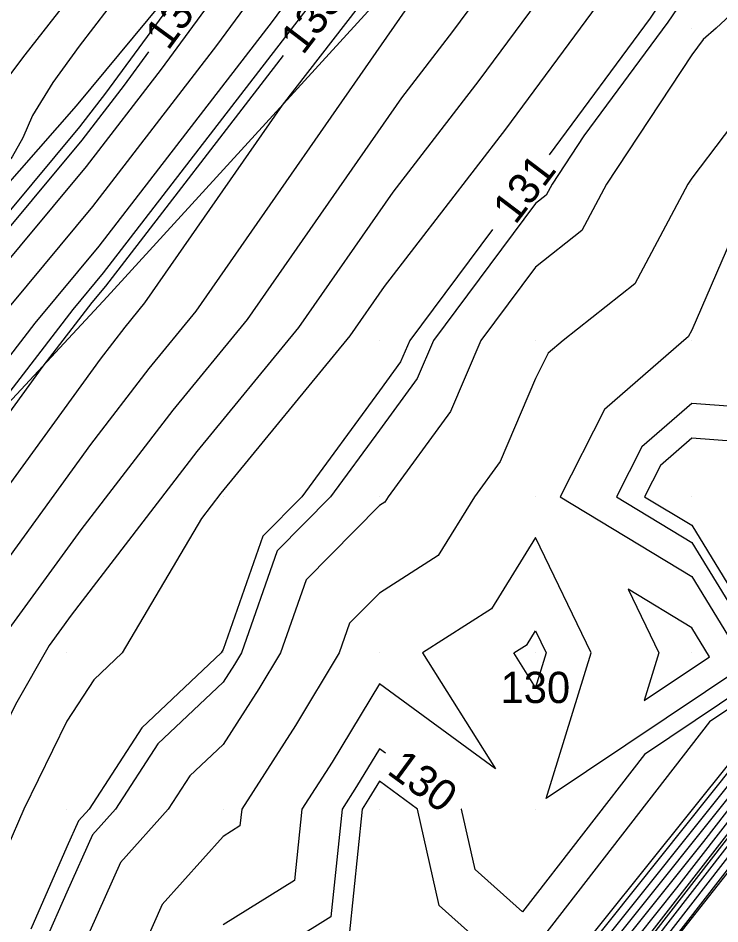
# Model space of a CAD drawing. Extents: x 2354170 to 2357230, y 866100 to 868290.
# Drawn here: x 2355486.9 to 2355531.8, y 866402.7 to 866460.6 of the extents above; entities that cross this region are included whole.
import ezdxf

# ---------------------------------------------------------------- set-up
doc = ezdxf.new("R2010")
doc.units = 0
for name, color, linetype in [('Default', 7, 'Continuous'), ('DTM Contours Major', 7, 'Continuous'), ('DTM Contours Major Text', 7, 'Continuous'), ('DTM Contours Minor', 7, 'Continuous'), ('DTM Contours Minor Text', 7, 'Continuous'), ('Exist DTM Breakline', 7, 'Continuous'), ('Exist DTM QL2 LIDAR Elevation Point', 7, 'Continuous'), ('Exist DTM Ridgeline', 7, 'Continuous'), ('Exist DTM Scan Elevation Point', 7, 'Continuous'), ('Exist Roads EOP', 7, 'Continuous'), ('PH Exist DTM Breakline', 7, 'Continuous')]:
    doc.layers.add(name, color=color, linetype=linetype)

msp = doc.modelspace()

# ---------------------------------------------------------------- linework, layer by layer
at = {"layer": 'Default'}
for points in [[(2355585.196, 866527.618), (2355578.632, 866520.933), (2355569.677, 866513.119), (2355565.098, 866508.971), (2355560.472, 866500.499), (2355560.204, 866500.005), (2355560.122, 866499.861), (2355559.978, 866499.692), (2355551.287, 866490.005), (2355550.673, 866489.31), (2355549.978, 866488.504), (2355544.313, 866480.815), (2355538.161, 866472.233), (2355529.871, 866464.449), (2355527.314, 866460.649), (2355520.84, 866451.883)], [(2355535.65, 866489.085), (2355531.193, 866483.552), (2355530.621, 866482.775), (2355530.128, 866482.088), (2355529.464, 866481.464), (2355517.118, 866463.115), (2355514.657, 866459.782), (2355511.396, 866455.549), (2355501.525, 866441.358), (2355496.757, 866435.549), (2355490.866, 866427.881), (2355486.268, 866421.543), (2355479.889, 866410.405), (2355479.666, 866409.967), (2355478.754, 866408.781), (2355477.968, 866407.565)], [(2355580.982, 866472.173), (2355575.164, 866464.896), (2355570.493, 866458.894), (2355556.52, 866441.411), (2355551.484, 866434.932), (2355537.889, 866417.918), (2355532.455, 866410.917), (2355519.272, 866394.415), (2355518.826, 866393.839)], [(2355504.868, 866469.461), (2355496.006, 866457.366), (2355491.199, 866451.135), (2355480.62, 866438.44), (2355475.072, 866431.227), (2355473.198, 866427.83), (2355472.271, 866427.088), (2355470.894, 866425.156), (2355469.458, 866423.234), (2355464.845, 866415.408), (2355460.949, 866407.778), (2355459.044, 866405.299), (2355456.726, 866401.875), (2355450.231, 866390.794)], [(2355506.478, 866468.329), (2355499.563, 866458.891), (2355491.612, 866448.584), (2355484.269, 866439.772), (2355475.741, 866428.685), (2355474.709, 866426.815), (2355474.199, 866426.407), (2355473.442, 866425.343), (2355472.651, 866424.286), (2355470.113, 866419.979), (2355464.069, 866408.143), (2355461.114, 866404.296), (2355457.518, 866398.985), (2355452.604, 866390.601), (2355447.259, 866383.244)], [(2355539.978, 866467.851), (2355531.536, 866460.004), (2355530.714, 866459.268), (2355529.978, 866458.295), (2355524.509, 866450.004), (2355522.937, 866447.044), (2355519.977, 866444.709), (2355516.468, 866440.004), (2355514.528, 866435.453), (2355510.54, 866430.004), (2355510.326, 866429.655), (2355509.977, 866429.433), (2355505.292, 866424.689), (2355503.654, 866420.004), (2355502.273, 866417.708), (2355499.977, 866414.142), (2355497.849, 866412.132), (2355496.469, 866410.004), (2355493.401, 866406.58), (2355490.465, 866400.004)], [(2355500.615, 866466.986), (2355492.449, 866455.841), (2355490.786, 866453.686), (2355476.971, 866437.107), (2355474.404, 866433.769), (2355471.686, 866428.844), (2355470.342, 866427.769), (2355468.347, 866424.968), (2355466.265, 866422.182), (2355459.578, 866410.836), (2355457.83, 866407.413), (2355456.975, 866406.301), (2355455.935, 866404.765), (2355447.859, 866390.986), (2355444.567, 866386.455), (2355443.233, 866385.827), (2355443.188, 866385.749)], [(2355508.087, 866467.196), (2355503.12, 866460.416), (2355492.024, 866446.033), (2355487.918, 866441.105), (2355476.41, 866426.142), (2355476.221, 866425.8), (2355476.128, 866425.726), (2355475.989, 866425.531), (2355475.845, 866425.338), (2355475.381, 866424.55), (2355467.188, 866408.508), (2355463.183, 866403.294), (2355458.309, 866396.095), (2355454.976, 866390.409), (2355448.606, 866381.639)], [(2355510.234, 866463.466), (2355503.75, 866455.061), (2355494.951, 866442.411), (2355493.675, 866440.856), (2355492.097, 866438.803), (2355481.126, 866423.678), (2355478.125, 866418.438), (2355473.427, 866409.238), (2355467.321, 866401.29), (2355459.891, 866390.315), (2355459.721, 866390.024), (2355458.988, 866389.015), (2355454.327, 866380.003), (2355452.466, 866377.514), (2355449.977, 866375.303), (2355447.154, 866370.003), (2355445.493, 866364.487), (2355442.024, 866360.003), (2355441.35, 866358.63), (2355439.976, 866356.175), (2355436.772, 866350.003), (2355434.755, 866345.224), (2355430.852, 866340.003)], [(2355520.517, 866462.293), (2355516.356, 866456.659), (2355510.844, 866449.505), (2355504.811, 866440.832), (2355498.298, 866432.896), (2355490.25, 866422.42), (2355488.84, 866420.476), (2355486.682, 866416.708), (2355483.412, 866410.004), (2355482.362, 866407.619), (2355479.977, 866403.98), (2355477.406, 866400.004)], [(2355511.947, 866461.594), (2355498.238, 866441.885), (2355495.216, 866438.202), (2355491.481, 866433.342), (2355483.697, 866422.61), (2355479.007, 866414.421), (2355476.546, 866409.602), (2355469.391, 866400.287), (2355467.567, 866397.594), (2355463.989, 866390.003), (2355462.576, 866387.404), (2355459.977, 866382.356), (2355458.76, 866380.003), (2355455.003, 866374.977), (2355449.977, 866370.513), (2355449.705, 866370.003), (2355447.453, 866362.526), (2355445.501, 866360.003), (2355443.682, 866356.298), (2355440.159, 866350.003), (2355440.115, 866349.865), (2355439.976, 866349.601), (2355437.127, 866342.852), (2355434.997, 866340.003)], [(2355523.915, 866461.471), (2355518.055, 866453.536), (2355510.293, 866443.46), (2355508.098, 866440.305), (2355499.839, 866430.242), (2355498.589, 866428.616), (2355493.51, 866420.004), (2355491.693, 866418.288), (2355489.977, 866415.642), (2355487.227, 866410.004), (2355485.012, 866404.969), (2355481.757, 866400.004)], [(2355492.596, 866461.242), (2355490.761, 866458.849), (2355489.076, 866456.516), (2355487.767, 866454.416), (2355487.163, 866452.976), (2355486.47, 866451.772), (2355474.121, 866436.814), (2355473.744, 866436.266), (2355473.397, 866435.783), (2355473.302, 866435.525), (2355470.175, 866429.859), (2355468.414, 866428.45), (2355465.8, 866424.78), (2355463.072, 866421.13), (2355455.708, 866408.637), (2355455.283, 866407.991), (2355454.9, 866407.43), (2355454.538, 866406.876), (2355454.249, 866406.38), (2355453.999, 866405.956), (2355454.12, 866405.909), (2355445.486, 866391.179)], [(2355503.821, 866458.239), (2355492.437, 866443.482), (2355491.567, 866442.438), (2355488.436, 866438.367), (2355478.555, 866424.745), (2355477.244, 866422.455), (2355470.307, 866408.873), (2355465.252, 866402.292), (2355459.1, 866393.205), (2355457.349, 866390.217), (2355449.952, 866380.033), (2355449.945, 866380.03), (2355449.938, 866380.016), (2355449.875, 866379.902), (2355447.678, 866375.777)], [(2355534.12, 866455.861), (2355529.978, 866450.39), (2355529.723, 866450.004), (2355526.343, 866443.638), (2355521.737, 866440.004), (2355520.795, 866439.186), (2355519.977, 866437.575), (2355517.715, 866432.266), (2355516.059, 866430.004), (2355513.743, 866426.238), (2355509.977, 866423.833), (2355508.074, 866421.907), (2355507.409, 866420.004), (2355504.617, 866415.364), (2355501.166, 866410.004), (2355501.055, 866408.926), (2355499.977, 866408.256), (2355496.077, 866403.903), (2355494.336, 866400.004)], [(2355517.217, 866447.101), (2355511.923, 866440.004), (2355511.342, 866438.639), (2355509.977, 866436.775), (2355505.011, 866430.004), (2355502.51, 866427.471), (2355499.977, 866420.227), (2355499.846, 866420.004), (2355494.771, 866415.21), (2355491.394, 866410.004), (2355490.725, 866409.256), (2355489.977, 866407.582), (2355487.661, 866402.319)], [(2355532.806, 866447.176), (2355529.978, 866440.662), (2355529.749, 866440.232), (2355529.46, 866440.004), (2355524.385, 866435.596), (2355521.547, 866430.004), (2355529.978, 866424.889), (2355533.443, 866419.234), (2355520.664, 866410.69), (2355523.543, 866420.004), (2355519.977, 866427.401), (2355517.16, 866422.821), (2355512.749, 866420.004), (2355517.403, 866412.578), (2355509.977, 866418.031), (2355506.961, 866413.02), (2355505.019, 866410.004), (2355504.548, 866405.433), (2355499.977, 866402.593)], [(2355536.077, 866444.496), (2355535.779, 866444.202), (2355533.956, 866440.004), (2355536.751, 866433.231), (2355529.978, 866433.745), (2355527.976, 866432.006), (2355526.96, 866430.004), (2355529.978, 866428.173), (2355535.772, 866418.717), (2355531.114, 866415.603), (2355518.644, 866399.498), (2355513.815, 866403.842), (2355512.414, 866410.004), (2355509.977, 866411.793), (2355509.305, 866410.676), (2355508.872, 866410.004), (2355508.04, 866401.94), (2355504.924, 866400.004), (2355500.276, 866396.739)], [(2355559.789, 866443.502), (2355557.648, 866440.823), (2355546.47, 866426.442), (2355539.128, 866417.254), (2355527.282, 866401.992), (2355520.633, 866393.669), (2355508.057, 866377.441), (2355502.166, 866370.065), (2355498.55, 866364.481)], [(2355529.978, 866421.605), (2355525.905, 866424.076), (2355527.868, 866420.004), (2355526.924, 866416.95), (2355531.114, 866419.752), (2355529.978, 866421.605)], [(2355538.715, 866417.476), (2355529.006, 866404.967), (2355520.179, 866393.918), (2355509.839, 866380.575), (2355501.668, 866370.343), (2355498.172, 866364.944), (2355495.311, 866360.261), (2355487.289, 866347.846), (2355479.347, 866334.823), (2355472.263, 866323.804), (2355463.457, 866309.344), (2355457.207, 866299.576), (2355447.631, 866283.829), (2355442.124, 866275.189)], [(2355538.302, 866417.697), (2355530.73, 866407.942), (2355519.726, 866394.166), (2355511.621, 866383.709), (2355501.17, 866370.622), (2355498.417, 866366.369), (2355494.825, 866360.49), (2355488.549, 866350.777), (2355478.933, 866335.011), (2355473.492, 866326.547), (2355463.109, 866309.496), (2355458.408, 866302.149), (2355447.34, 866283.949), (2355443.3, 866277.611)], [(2355535.903, 866416.867), (2355518.365, 866394.912), (2355516.969, 866393.11), (2355499.677, 866371.457), (2355499.152, 866370.646), (2355493.366, 866361.176), (2355492.329, 866359.571), (2355477.693, 866335.575), (2355477.178, 866334.774), (2355462.063, 866309.951), (2355462.011, 866309.87), (2355460.191, 866306.878), (2355446.948, 866286.154), (2355445.684, 866285.023), (2355446.099, 866283.993), (2355432.214, 866261.443)], [(2355539.954, 866416.812), (2355523.833, 866396.042), (2355521.54, 866393.172), (2355504.492, 866371.173), (2355503.162, 866369.507), (2355497.436, 866360.666), (2355496.77, 866359.576), (2355483.509, 866339.052), (2355480.587, 866334.26), (2355468.577, 866315.577), (2355464.504, 866308.888), (2355453.604, 866291.855), (2355448.504, 866283.469), (2355438.597, 866267.924)], [(2355539.541, 866417.033), (2355525.557, 866399.017), (2355521.086, 866393.42), (2355506.274, 866374.307), (2355502.664, 866369.786), (2355497.682, 866362.092), (2355496.284, 866359.804), (2355484.769, 866341.983), (2355480.173, 866334.448), (2355469.806, 866318.319), (2355464.155, 866309.04), (2355454.805, 866294.429), (2355448.213, 866283.589), (2355439.772, 866270.346)], [(2355540.367, 866416.59), (2355522.108, 866393.067), (2355521.993, 866392.923), (2355519.93, 866390.261), (2355508.714, 866372.769), (2355507.34, 866370.697), (2355499.02, 866360.816), (2355497.321, 866358.289), (2355495.521, 866356.661), (2355482.249, 866336.12), (2355481, 866334.072), (2355467.348, 866312.835), (2355464.852, 866308.736), (2355452.403, 866289.282), (2355448.796, 866283.35), (2355437.421, 866265.502)], [(2355534.179, 866413.892), (2355518.819, 866394.663), (2355515.186, 866389.976), (2355500.175, 866371.179), (2355498.907, 866369.221), (2355493.852, 866360.947), (2355491.069, 866356.64), (2355478.107, 866335.387), (2355475.95, 866332.031), (2355462.411, 866309.799), (2355460.81, 866307.296), (2355446.757, 866284.188), (2355445.652, 866282.454), (2355431.138, 866258.558)]]:
    msp.add_lwpolyline(points, dxfattribs=at)
at = {"layer": 'DTM Contours Major'}
for points in [[(2355558.513, 866461.392), (2355549.978, 866462.497), (2355549.078, 866460.904), (2355548.328, 866460.004), (2355544.214, 866455.768), (2355539.978, 866450.345), (2355539.798, 866450.184), (2355539.662, 866450.004), (2355534.788, 866445.194), (2355532.535, 866440.004), (2355534.331, 866435.651), (2355529.978, 866435.981), (2355526.779, 866433.203), (2355525.155, 866430.004), (2355529.978, 866427.078), (2355534.996, 866418.89), (2355526.945, 866413.507), (2355519.143, 866403.431), (2355516.122, 866406.149), (2355515.245, 866410.004), (2355515.209, 866410.03)], [(2355519.977, 866417.797), (2355518.595, 866420.004), (2355519.438, 866420.543), (2355519.977, 866421.419), (2355520.66, 866420.004), (2355519.977, 866417.797)], [(2355510.373, 866413.582), (2355509.977, 866413.873), (2355508.524, 866411.457), (2355507.588, 866410.004), (2355506.876, 866403.105), (2355501.886, 866400.004), (2355499.977, 866398.663), (2355496.713, 866393.267), (2355494.927, 866390.003), (2355494.149, 866385.831), (2355489.977, 866384.799), (2355487.517, 866382.464), (2355486.786, 866380.003), (2355486.979, 866373.001), (2355483.148, 866370.003), (2355479.977, 866366.344), (2355477.691, 866362.289), (2355476.037, 866360.003), (2355478.273, 866351.707), (2355476.928, 866350.003), (2355469.977, 866344.631), (2355468.101, 866341.879), (2355468.237, 866340.003), (2355467.305, 866333.729)]]:
    msp.add_lwpolyline(points, dxfattribs=at)
at = {"layer": 'DTM Contours Minor'}
for points in [[(2355652.226, 866548.261), (2355642.531, 866538.126), (2355636.532, 866531.774), (2355624.03, 866518.695), (2355615.846, 866510.026), (2355604.277, 866497.914), (2355595.173, 866488.268), (2355595.113, 866488.19), (2355594.854, 866487.867), (2355584.227, 866474.23), (2355576.303, 866464.319), (2355565.084, 866449.905), (2355557.773, 866440.757), (2355545.912, 866425.499), (2355539.266, 866417.18), (2355526.707, 866401), (2355522.783, 866396.088)], [(2355608.414, 866503.925), (2355594.291, 866488.962), (2355594.267, 866488.931), (2355593.82, 866488.372), (2355589.486, 866482.811), (2355575.164, 866464.896), (2355570.493, 866458.894), (2355556.52, 866441.411), (2355551.484, 866434.932), (2355537.889, 866417.918), (2355532.455, 866410.917), (2355519.272, 866394.415), (2355513.404, 866386.842), (2355500.672, 866370.9), (2355498.662, 866367.795), (2355494.338, 866360.719), (2355489.809, 866353.708), (2355485.431, 866346.53)], [(2355547.408, 866503.682), (2355531.193, 866483.552), (2355530.621, 866482.775), (2355530.128, 866482.088), (2355529.464, 866481.464), (2355517.118, 866463.115), (2355514.657, 866459.782), (2355511.396, 866455.549), (2355501.525, 866441.358), (2355496.757, 866435.549), (2355490.866, 866427.881), (2355486.268, 866421.543), (2355485.14, 866419.573)], [(2355529.916, 866462.559), (2355528.447, 866460.375), (2355523.076, 866453.103), (2355521.032, 866450.004), (2355520.666, 866449.315), (2355519.977, 866448.772), (2355513.438, 866440.004), (2355512.404, 866437.577), (2355509.977, 866434.262), (2355506.854, 866430.004), (2355503.437, 866426.544), (2355501.151, 866420.004), (2355500.71, 866419.271), (2355499.977, 866418.133), (2355495.797, 866414.184), (2355493.086, 866410.004), (2355491.617, 866408.364), (2355489.977, 866404.692), (2355488.544, 866401.436)], [(2355505.491, 866461.433), (2355492.299, 866444.332), (2355490.351, 866441.994), (2355483.336, 866432.873), (2355477.698, 866425.101), (2355476.95, 866423.794), (2355469.268, 866408.751), (2355464.562, 866402.626), (2355458.836, 866394.168), (2355456.558, 866390.281), (2355449.503, 866380.568), (2355449.386, 866380.513), (2355449.238, 866380.253), (2355448.056, 866378.083), (2355443.753, 866370.003), (2355442.879, 866367.1), (2355439.976, 866363.348), (2355438.605, 866360.927), (2355438.326, 866360.466), (2355435.504, 866355.973)], [(2355495.205, 866458.493), (2355493.635, 866456.349), (2355490.924, 866452.835), (2355478.187, 866437.551), (2355474.627, 866432.922), (2355472.19, 866428.506), (2355470.985, 866427.542), (2355469.196, 866425.031), (2355467.329, 866422.532), (2355461.334, 866412.36), (2355458.869, 866407.535), (2355457.665, 866405.967), (2355456.199, 866403.801), (2355448.649, 866390.922)]]:
    msp.add_lwpolyline(points, dxfattribs=at)
at = {"layer": 'Exist DTM Breakline'}
msp.add_lwpolyline([(2355361.743, 866117.945), (2355394.044, 866183.657), (2355433.595, 866257.624), (2355503.452, 866369.345), (2355596.389, 866487.309), (2355657.482, 866552.264), (2355736.192, 866624.67), (2355827.155, 866697.764), (2355869.568, 866728.835), (2355917.569, 866765.212), (2355965.057, 866802.758)], dxfattribs=at)
at = {"layer": 'Exist DTM QL2 LIDAR Elevation Point'}
for p, q in [((2355529.978, 866460.004), (2355529.978, 866460.004)), ((2355519.977, 866450.004), (2355519.977, 866450.004)), ((2355529.978, 866450.004), (2355529.978, 866450.004)), ((2355509.977, 866440.004), (2355509.977, 866440.004)), ((2355519.977, 866440.004), (2355519.977, 866440.004)), ((2355529.978, 866440.004), (2355529.978, 866440.004)), ((2355499.977, 866430.004), (2355499.977, 866430.004)), ((2355509.977, 866430.004), (2355509.977, 866430.004)), ((2355519.977, 866430.004), (2355519.977, 866430.004)), ((2355529.978, 866430.004), (2355529.978, 866430.004)), ((2355489.977, 866420.004), (2355489.977, 866420.004)), ((2355499.977, 866420.004), (2355499.977, 866420.004)), ((2355509.977, 866420.004), (2355509.977, 866420.004)), ((2355519.977, 866420.004), (2355519.977, 866420.004)), ((2355529.978, 866420.004), (2355529.978, 866420.004)), ((2355489.977, 866410.004), (2355489.977, 866410.004)), ((2355499.977, 866410.004), (2355499.977, 866410.004)), ((2355509.977, 866410.004), (2355509.977, 866410.004)), ((2355519.977, 866410.004), (2355519.977, 866410.004))]:
    msp.add_line(p, q, dxfattribs=at)
at = {"layer": 'Exist DTM Ridgeline'}
msp.add_lwpolyline([(2355359.213, 866119.331), (2355391.053, 866186.519), (2355431.025, 866258.601), (2355499.325, 866371.654), (2355593.685, 866489.44), (2355651.917, 866551.384), (2355734.914, 866627.002), (2355826.445, 866700.139), (2355852.871, 866722.788), (2355915.412, 866769.543), (2355965.686, 866805.255), (2355970.961, 866806.36)], dxfattribs=at)
at = {"layer": 'Exist DTM Scan Elevation Point'}
msp.add_line((2355487.872, 866459.622), (2355487.872, 866459.622), dxfattribs=at)
at = {"layer": 'Exist Roads EOP'}
msp.add_lwpolyline([(2355490.971, 866463.028), (2355487.29, 866458.29), (2355483.665, 866453.509), (2355480.084, 866448.695), (2355476.531, 866443.86), (2355472.991, 866439.016), (2355469.449, 866434.173), (2355465.893, 866429.34), (2355462.315, 866424.523), (2355458.742, 866419.703), (2355455.217, 866414.848), (2355451.794, 866409.921), (2355448.456, 866404.935)], dxfattribs=at)
at = {"layer": 'PH Exist DTM Breakline'}
for points in [[(2355625.405, 866601.519), (2355609.388, 866584.826), (2355582.357, 866557.481), (2355568.355, 866542.984), (2355553.182, 866525.521), (2355537.871, 866507.449), (2355522.801, 866489.999), (2355513.034, 866480.698), (2355503.401, 866470.493), (2355490.568, 866455.035), (2355473.828, 866435.959), (2355468.106, 866431.248)], [(2355634.595, 866593.977), (2355622.628, 866582.957), (2355602.619, 866563.655), (2355583.883, 866545.433), (2355568.231, 866528.109), (2355549.043, 866505.567), (2355529.428, 866482.946), (2355512.195, 866464.306), (2355492.548, 866442.796), (2355476.559, 866425.573), (2355455.291, 866407.117), (2355440.252, 866391.603)]]:
    msp.add_lwpolyline(points, dxfattribs=at)

# ---------------------------------------------------------------- texts
at = {"layer": 'Default'}
for s, rotation, p in [('133', 52.66578, (2355505.088, 866458.224)), ('131', 52.84754, (2355518.685, 866447.361))]:
    msp.add_text(s, height=2, rotation=rotation, dxfattribs=at).set_placement(p)
at = {"layer": 'DTM Contours Major Text'}
msp.add_text('130', height=2, dxfattribs=at).set_placement((2355517.733, 866416.797))
msp.add_text('130', height=2, rotation=323.70689, dxfattribs=at).set_placement((2355510.391, 866412.328))
at = {"layer": 'DTM Contours Minor Text'}
msp.add_text('134', height=2, rotation=53.77135, dxfattribs=at).set_placement((2355496.459, 866458.512))

doc.saveas('drawing.dxf')
